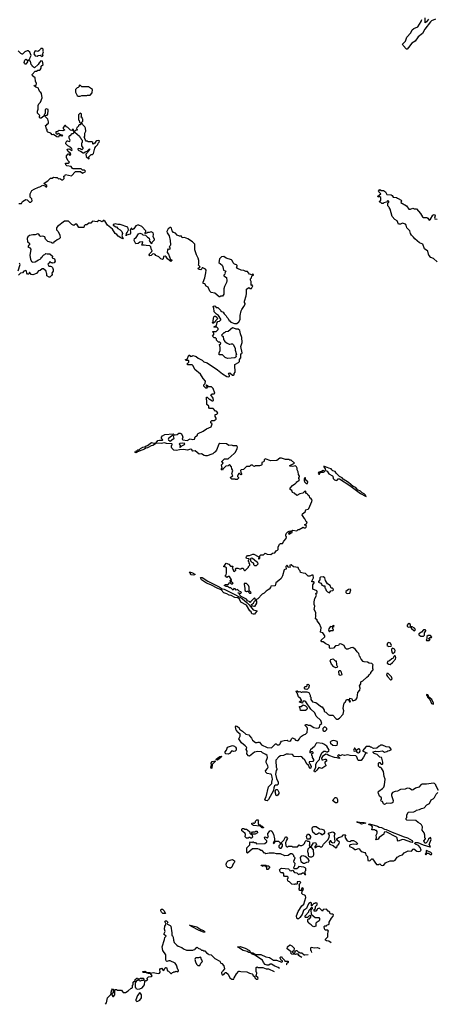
# Model space of a CAD drawing. Extents: x 2029662 to 2246637, y 225654 to 401419.
# Tile 288 of 349: x 2198308 to 2204920, y 225654 to 241264. Entities that reach past the tile are written whole.
import ezdxf

# ---------------------------------------------------------------- set-up
doc = ezdxf.new("R2010")
doc.units = 0

msp = doc.modelspace()

# ---------------------------------------------------------------- linework, layer by layer
at = {"layer": '0CON20XD'}
for points in [[(2204905, 241275), (2204845, 241248), (2204825, 241232), (2204737, 241115), (2204703, 241045), (2204630, 240990), (2204585, 240926), (2204529, 240891), (2204481, 240825), (2204455, 240799), (2204445, 240799), (2204393, 240855), (2204385, 240875), (2204430, 240925), (2204451, 240985), (2204514, 241055), (2204536, 241104), (2204565, 241127), (2204625, 241151), (2204682, 241235), (2204690, 241265)], [(2204798, 241272), (2204765, 241228), (2204742, 241212), (2204745, 241295)], [(2198295, 238350), (2198325, 238348), (2198335, 238352), (2198355, 238380), (2198405, 238413), (2198428, 238408), (2198465, 238373), (2198485, 238370), (2198506, 238394), (2198502, 238425), (2198473, 238453), (2198473, 238505), (2198502, 238555), (2198535, 238577), (2198605, 238610), (2198630, 238615), (2198675, 238640), (2198705, 238630), (2198725, 238612), (2198740, 238615), (2198738, 238635), (2198711, 238651), (2198698, 238665), (2198698, 238675), (2198753, 238707), (2198795, 238750), (2198825, 238750), (2198843, 238767), (2198875, 238760), (2198902, 238762), (2198925, 238742), (2198946, 238746), (2198978, 238728), (2198995, 238727), (2199013, 238745), (2199010, 238785), (2199025, 238790), (2199035, 238810), (2199132, 238788), (2199195, 238858), (2199275, 238860), (2199305, 238832), (2199348, 238852), (2199350, 238865), (2199335, 238880), (2199305, 238880), (2199285, 238900), (2199159, 238899), (2199146, 238906), (2199125, 238937), (2199055, 238948), (2199038, 238965), (2199035, 238990), (2199075, 238992), (2199100, 239005), (2199077, 239027), (2199052, 239075), (2199053, 239107), (2199075, 239140), (2199085, 239140), (2199103, 239113), (2199117, 239125), (2199112, 239145), (2199071, 239181), (2199062, 239205), (2199068, 239212), (2199086, 239216), (2199135, 239190), (2199140, 239205), (2199137, 239217), (2199118, 239238), (2199072, 239265), (2199038, 239295), (2199038, 239312), (2199057, 239343), (2199066, 239346), (2199095, 239333), (2199105, 239340), (2199108, 239355), (2199092, 239388), (2199092, 239418), (2199102, 239428), (2199115, 239430), (2199142, 239458), (2199158, 239462), (2199168, 239472), (2199170, 239485), (2199160, 239495), (2199160, 239525), (2199152, 239528), (2199135, 239510), (2199112, 239512), (2199070, 239555), (2199050, 239565), (2199037, 239587), (2199025, 239588), (2198998, 239555), (2198998, 239538), (2199018, 239518), (2199018, 239512), (2199002, 239508), (2198995, 239500), (2198935, 239506), (2198902, 239488), (2198880, 239485), (2198883, 239465), (2198895, 239453), (2198905, 239450), (2198925, 239467), (2198954, 239444), (2198978, 239438), (2198986, 239424), (2198975, 239416), (2198935, 239428), (2198925, 239404), (2198895, 239409), (2198845, 239442), (2198825, 239440), (2198800, 239465), (2198755, 239482), (2198740, 239495), (2198748, 239515), (2198734, 239534), (2198720, 239585), (2198735, 239590), (2198744, 239606), (2198766, 239624), (2198766, 239644), (2198757, 239685), (2198712, 239732), (2198710, 239745), (2198745, 239752), (2198756, 239764), (2198762, 239825), (2198758, 239838), (2198735, 239852), (2198711, 239839), (2198710, 239775), (2198700, 239765), (2198690, 239735), (2198647, 239703), (2198635, 239702), (2198622, 239712), (2198621, 239729), (2198630, 239745), (2198591, 239781), (2198589, 239815), (2198600, 239845), (2198600, 239905), (2198611, 239929), (2198639, 239955), (2198666, 240026), (2198654, 240094), (2198645, 240110), (2198625, 240120), (2198612, 240158), (2198608, 240178), (2198565, 240192), (2198540, 240215), (2198543, 240227), (2198555, 240220), (2198570, 240225), (2198572, 240252), (2198558, 240288), (2198552, 240342), (2198510, 240375), (2198508, 240395), (2198553, 240447), (2198575, 240450), (2198595, 240462), (2198625, 240462), (2198635, 240470), (2198648, 240495), (2198650, 240525), (2198680, 240555), (2198670, 240605), (2198645, 240610), (2198617, 240583), (2198602, 240555), (2198545, 240500), (2198512, 240522), (2198508, 240538), (2198492, 240552), (2198478, 240608), (2198450, 240615), (2198452, 240628), (2198468, 240642), (2198473, 240667), (2198490, 240695), (2198469, 240749), (2198440, 240770), (2198425, 240771), (2198390, 240755), (2198355, 240720), (2198345, 240720), (2198325, 240727), (2198281, 240771)], [(2198665, 240680), (2198680, 240695), (2198672, 240715), (2198688, 240755), (2198680, 240765), (2198680, 240795), (2198670, 240805), (2198645, 240810), (2198640, 240795), (2198612, 240768), (2198595, 240762), (2198555, 240768), (2198543, 240757), (2198532, 240725), (2198553, 240693), (2198585, 240688), (2198603, 240697), (2198635, 240700), (2198665, 240680)], [(2198405, 240560), (2198395, 240560), (2198382, 240572), (2198378, 240585), (2198389, 240621), (2198405, 240640), (2198430, 240625), (2198430, 240595), (2198405, 240560)], [(2199265, 240050), (2199295, 240062), (2199375, 240060), (2199385, 240070), (2199425, 240070), (2199460, 240105), (2199465, 240160), (2199402, 240202), (2199295, 240200), (2199275, 240220), (2199252, 240228), (2199250, 240205), (2199235, 240190), (2199220, 240185), (2199193, 240157), (2199192, 240115), (2199220, 240065), (2199235, 240050), (2199265, 240050)], [(2199285, 239630), (2199308, 239655), (2199310, 239685), (2199302, 239692), (2199298, 239708), (2199280, 239725), (2199290, 239735), (2199290, 239765), (2199265, 239780), (2199240, 239755), (2199240, 239675), (2199250, 239665), (2199255, 239640), (2199265, 239630), (2199285, 239630)], [(2199405, 239060), (2199410, 239065), (2199405, 239090), (2199440, 239125), (2199462, 239128), (2199477, 239143), (2199498, 239225), (2199518, 239255), (2199550, 239285), (2199552, 239305), (2199568, 239325), (2199572, 239342), (2199555, 239350), (2199534, 239346), (2199518, 239335), (2199500, 239305), (2199475, 239290), (2199468, 239298), (2199467, 239317), (2199455, 239330), (2199395, 239330), (2199385, 239340), (2199365, 239340), (2199352, 239352), (2199330, 239405), (2199340, 239415), (2199342, 239465), (2199358, 239495), (2199352, 239545), (2199342, 239565), (2199308, 239595), (2199298, 239618), (2199285, 239620), (2199265, 239600), (2199252, 239598), (2199242, 239588), (2199240, 239575), (2199225, 239560), (2199213, 239557), (2199210, 239535), (2199220, 239525), (2199218, 239512), (2199195, 239510), (2199180, 239495), (2199182, 239482), (2199255, 239420), (2199262, 239402), (2199278, 239388), (2199282, 239372), (2199300, 239355), (2199300, 239315), (2199290, 239305), (2199290, 239265), (2199310, 239235), (2199310, 239215), (2199292, 239202), (2199268, 239218), (2199235, 239220), (2199233, 239205), (2199245, 239192), (2199275, 239182), (2199315, 239152), (2199325, 239152), (2199345, 239170), (2199378, 239182), (2199418, 239218), (2199418, 239205), (2199392, 239178), (2199385, 239160), (2199357, 239133), (2199364, 239095), (2199405, 239060)], [(2204935, 237425), (2204875, 237479), (2204834, 237494), (2204802, 237532), (2204794, 237545), (2204784, 237594), (2204734, 237634), (2204705, 237703), (2204655, 237726), (2204579, 237789), (2204558, 237818), (2204525, 237847), (2204510, 237875), (2204501, 237915), (2204452, 237965), (2204441, 238005), (2204431, 238021), (2204385, 238039), (2204349, 238021), (2204322, 238025), (2204297, 238075), (2204261, 238095), (2204220, 238145), (2204190, 238260), (2204170, 238285), (2204168, 238298), (2204150, 238315), (2204150, 238355), (2204168, 238372), (2204166, 238386), (2204145, 238390), (2204127, 238373), (2204088, 238362), (2204075, 238350), (2204055, 238350), (2204038, 238368), (2204022, 238372), (2204012, 238382), (2204037, 238403), (2204040, 238445), (2204015, 238460), (2204002, 238458), (2203995, 238450), (2203990, 238465), (2204040, 238505), (2204008, 238535), (2204003, 238547), (2204025, 238570), (2204045, 238558), (2204083, 238557), (2204115, 238537), (2204135, 238492), (2204202, 238485), (2204219, 238475), (2204235, 238452), (2204287, 238447), (2204303, 238433), (2204315, 238432), (2204362, 238405), (2204366, 238395), (2204356, 238365), (2204445, 238312), (2204485, 238260), (2204510, 238260), (2204545, 238278), (2204567, 238267), (2204605, 238263), (2204669, 238189), (2204699, 238139), (2204715, 238130), (2204769, 238129), (2204785, 238119), (2204805, 238087), (2204828, 238102), (2204865, 238166), (2204885, 238176), (2204895, 238172), (2204902, 238155), (2204890, 238115), (2204898, 238108), (2204935, 238104)], [(2201727, 236057), (2201728, 236025), (2201750, 235955), (2201740, 235945), (2201742, 235925), (2201738, 235915), (2201720, 235905), (2201604, 235894), (2201569, 235909), (2201525, 235950), (2201473, 235953), (2201472, 235985), (2201488, 236018), (2201492, 236065), (2201480, 236115), (2201495, 236120), (2201500, 236135), (2201485, 236150), (2201462, 236152), (2201432, 236182), (2201430, 236205), (2201415, 236220), (2201392, 236222), (2201370, 236245), (2201390, 236275), (2201388, 236298), (2201370, 236315), (2201375, 236320), (2201425, 236320), (2201458, 236352), (2201458, 236368), (2201438, 236388), (2201395, 236390), (2201390, 236395), (2201432, 236418), (2201440, 236465), (2201455, 236480), (2201478, 236482), (2201500, 236505), (2201500, 236515), (2201463, 236573), (2201430, 236595), (2201392, 236635), (2201390, 236695), (2201380, 236705), (2201380, 236715), (2201395, 236730), (2201410, 236725), (2201425, 236700), (2201455, 236700), (2201495, 236660), (2201502, 236642), (2201538, 236625), (2201551, 236601), (2201585, 236570), (2201596, 236546), (2201618, 236525), (2201632, 236492), (2201645, 236488), (2201657, 236467), (2201715, 236448), (2201755, 236448), (2201788, 236475), (2201805, 236510), (2201807, 236573), (2201824, 236646), (2201831, 236669), (2201867, 236715), (2201887, 236755), (2201887, 236767), (2201873, 236783), (2201873, 236803), (2201900, 236885), (2201908, 236925), (2201905, 236990), (2201945, 237020), (2201965, 237000), (2201985, 237000), (2202008, 237045), (2201995, 237060), (2201985, 237050), (2201980, 237055), (2201983, 237115), (2201970, 237135), (2201970, 237155), (2201988, 237172), (2201992, 237198), (2202002, 237208), (2202018, 237212), (2202020, 237225), (2202005, 237230), (2201998, 237222), (2201985, 237220), (2201977, 237227), (2201955, 237230), (2201925, 237270), (2201895, 237270), (2201867, 237287), (2201825, 237292), (2201765, 237322), (2201750, 237345), (2201758, 237352), (2201760, 237365), (2201748, 237378), (2201719, 237389), (2201697, 237407), (2201682, 237445), (2201668, 237458), (2201584, 237484), (2201545, 237508), (2201510, 237505), (2201478, 237472), (2201470, 237415), (2201520, 237370), (2201534, 237345), (2201543, 237295), (2201578, 237275), (2201562, 237245), (2201567, 237233), (2201550, 237215), (2201550, 237205), (2201588, 237178), (2201593, 237123), (2201592, 237098), (2201558, 237035), (2201548, 236995), (2201547, 236913), (2201525, 236880), (2201495, 236880), (2201485, 236870), (2201475, 236870), (2201405, 236930), (2201345, 236940), (2201325, 236960), (2201300, 237025), (2201267, 237037), (2201248, 237078), (2201222, 237082), (2201218, 237105), (2201246, 237174), (2201262, 237252), (2201268, 237295), (2201255, 237310), (2201215, 237330), (2201202, 237328), (2201198, 237312), (2201185, 237300), (2201155, 237302), (2201142, 237315), (2201145, 237330), (2201170, 237345), (2201143, 237373), (2201152, 237395), (2201149, 237449), (2201140, 237485), (2201112, 237535), (2201088, 237615), (2201090, 237705), (2201050, 237745), (2200975, 237790), (2200925, 237810), (2200888, 237808), (2200875, 237830), (2200845, 237830), (2200805, 237850), (2200778, 237878), (2200751, 237891), (2200730, 237915), (2200717, 237957), (2200705, 237970), (2200695, 237970), (2200662, 237948), (2200643, 237905), (2200648, 237885), (2200678, 237835), (2200698, 237765), (2200700, 237695), (2200695, 237680), (2200680, 237665), (2200688, 237652), (2200690, 237625), (2200675, 237620), (2200665, 237630), (2200652, 237618), (2200647, 237575), (2200668, 237548), (2200702, 237462), (2200720, 237455), (2200720, 237445), (2200708, 237432), (2200684, 237444), (2200652, 237475), (2200634, 237504), (2200615, 237514), (2200591, 237509), (2200587, 237473), (2200575, 237462), (2200550, 237475), (2200516, 237506), (2200470, 237525), (2200459, 237539), (2200435, 237552), (2200415, 237548), (2200392, 237525), (2200375, 237518), (2200362, 237535), (2200368, 237552), (2200405, 237590), (2200410, 237605), (2200400, 237615), (2200390, 237665), (2200375, 237680), (2200315, 237682), (2200285, 237692), (2200245, 237690), (2200260, 237735), (2200255, 237740), (2200215, 237738), (2200186, 237714), (2200153, 237713), (2200123, 237763), (2200130, 237795), (2200155, 237810), (2200195, 237870), (2200215, 237880), (2200245, 237870), (2200264, 237854), (2200305, 237850), (2200335, 237817), (2200363, 237803), (2200368, 237775), (2200362, 237765), (2200395, 237718), (2200410, 237720), (2200418, 237745), (2200447, 237775), (2200446, 237786), (2200424, 237824), (2200431, 237865), (2200427, 237887), (2200395, 237900), (2200365, 237888), (2200335, 237890), (2200328, 237882), (2200302, 237872), (2200290, 237885), (2200308, 237892), (2200310, 237915), (2200245, 237988), (2200199, 238009), (2200175, 238009), (2200150, 237995), (2200119, 237951), (2200105, 237940), (2200095, 237940), (2200087, 237957), (2200075, 237952), (2200060, 237925), (2200067, 237895), (2200067, 237875), (2200060, 237865), (2200002, 237848), (2199995, 237840), (2200003, 237875), (2200015, 237888), (2200034, 237935), (2200024, 237974), (2199905, 238017), (2199868, 238018), (2199825, 238030), (2199815, 238020), (2199792, 238018), (2199790, 238005), (2199835, 237980), (2199845, 237980), (2199864, 237954), (2199905, 237932), (2199927, 237907), (2199938, 237875), (2199928, 237835), (2199952, 237795), (2199945, 237788), (2199914, 237804), (2199872, 237832), (2199849, 237859), (2199824, 237874), (2199782, 237945), (2199700, 238005), (2199662, 238065), (2199645, 238078), (2199635, 238078), (2199615, 238062), (2199595, 238068), (2199585, 238077), (2199565, 238078), (2199535, 238058), (2199465, 238070), (2199435, 238040), (2199405, 238040), (2199375, 238010), (2199345, 238010), (2199333, 237997), (2199325, 237970), (2199315, 237968), (2199245, 237972), (2199215, 238022), (2199195, 238022), (2199165, 238002), (2199135, 238018), (2199085, 238068), (2199018, 238072), (2198907, 237983), (2198892, 237965), (2198893, 237933), (2198920, 237905), (2198947, 237847), (2198950, 237805), (2198935, 237790), (2198900, 237775), (2198878, 237752), (2198865, 237750), (2198850, 237735), (2198845, 237720), (2198825, 237720), (2198815, 237730), (2198755, 237750), (2198720, 237785), (2198705, 237820), (2198675, 237830), (2198638, 237828), (2198627, 237837), (2198612, 237865), (2198595, 237869), (2198556, 237854), (2198515, 237856), (2198465, 237842), (2198436, 237824), (2198429, 237795), (2198430, 237745), (2198457, 237725), (2198467, 237705), (2198452, 237692), (2198437, 237665), (2198470, 237645), (2198482, 237625), (2198471, 237525), (2198480, 237465), (2198495, 237432), (2198515, 237422), (2198555, 237427), (2198605, 237458), (2198635, 237468), (2198650, 237485), (2198650, 237495), (2198670, 237505), (2198670, 237515), (2198682, 237528), (2198692, 237538), (2198705, 237540), (2198725, 237560), (2198745, 237550), (2198785, 237550), (2198828, 237515), (2198825, 237490), (2198858, 237475), (2198870, 237435), (2198855, 237410), (2198835, 237402), (2198825, 237410), (2198805, 237410), (2198785, 237430), (2198778, 237402), (2198765, 237400), (2198754, 237386), (2198770, 237355), (2198795, 237358), (2198815, 237350), (2198827, 237337), (2198840, 237305), (2198840, 237275), (2198820, 237245), (2198822, 237225), (2198813, 237207), (2198785, 237180), (2198775, 237180), (2198740, 237205), (2198740, 237235), (2198732, 237248), (2198730, 237275), (2198685, 237312), (2198665, 237312), (2198635, 237290), (2198605, 237280), (2198575, 237240), (2198515, 237220), (2198492, 237222), (2198465, 237260), (2198455, 237230), (2198432, 237232), (2198423, 237243), (2198417, 237277), (2198405, 237288), (2198375, 237278), (2198355, 237250), (2198322, 237248), (2198288, 237212)], [(2198286, 237284), (2198313, 237385), (2198306, 237405)], [(2201375, 236450), (2201370, 236465), (2201380, 236475), (2201378, 236495), (2201388, 236552), (2201398, 236562), (2201415, 236562), (2201435, 236550), (2201447, 236523), (2201415, 236490), (2201408, 236472), (2201375, 236450)], [(2202418, 232372), (2202375, 232334), (2202360, 232290), (2202296, 232285), (2202288, 232262), (2202266, 232234), (2202220, 232205), (2202190, 232170), (2202155, 232156), (2202089, 232081), (2202055, 232068), (2202035, 232098), (2201970, 232035), (2201965, 232020), (2201960, 232035), (2201925, 232050), (2201908, 232078), (2201822, 232122), (2201803, 232143), (2201790, 232170), (2201770, 232175), (2201785, 232180), (2201790, 232170), (2201817, 232173), (2201830, 232185), (2201820, 232195), (2201793, 232203), (2201765, 232228), (2201745, 232220), (2201725, 232240), (2201705, 232248), (2201695, 232220), (2201657, 232257), (2201635, 232258), (2201608, 232278), (2201585, 232280), (2201553, 232295), (2201575, 232310), (2201615, 232310), (2201645, 232340), (2201665, 232320), (2201685, 232320), (2201698, 232338), (2201682, 232342), (2201675, 232350), (2201652, 232352), (2201650, 232375), (2201655, 232380), (2201668, 232372), (2201670, 232385), (2201638, 232435), (2201623, 232437), (2201595, 232422), (2201572, 232435), (2201570, 232445), (2201587, 232463), (2201592, 232495), (2201588, 232515), (2201590, 232575), (2201575, 232587), (2201540, 232595), (2201555, 232600), (2201585, 232648), (2201625, 232632), (2201655, 232600), (2201685, 232600), (2201690, 232595), (2201680, 232565), (2201688, 232558), (2201702, 232525), (2201715, 232518), (2201740, 232535), (2201738, 232548), (2201730, 232555), (2201745, 232570), (2201772, 232568), (2201795, 232558), (2201825, 232560), (2201835, 232570), (2201855, 232570), (2201865, 232540), (2201875, 232530), (2201885, 232532), (2201940, 232585), (2201940, 232595), (2201960, 232615), (2201960, 232635), (2201952, 232642), (2201950, 232665), (2201940, 232675), (2201940, 232695), (2201950, 232705), (2201948, 232718), (2201905, 232722), (2201900, 232735), (2201905, 232750), (2201923, 232767), (2201955, 232770), (2202008, 232792), (2202025, 232790), (2202093, 232753), (2202102, 232742), (2202100, 232715), (2202105, 232712), (2202118, 232725), (2202120, 232765), (2202135, 232780), (2202175, 232782), (2202205, 232808), (2202235, 232792), (2202293, 232787), (2202320, 232805), (2202356, 232814), (2202380, 232845), (2202398, 232852), (2202409, 232865), (2202411, 232899), (2202431, 232949), (2202445, 232960), (2202480, 232960), (2202498, 232995), (2202535, 233040), (2202540, 233065), (2202530, 233075), (2202532, 233095), (2202542, 233125), (2202563, 233147), (2202595, 233163), (2202612, 233155), (2202598, 233132), (2202572, 233118), (2202572, 233112), (2202585, 233110), (2202630, 233135), (2202630, 233165), (2202635, 233170), (2202705, 233162), (2202725, 233180), (2202745, 233182), (2202805, 233218), (2202825, 233208), (2202842, 233208), (2202852, 233218), (2202858, 233238), (2202830, 233255), (2202858, 233272), (2202870, 233305), (2202855, 233310), (2202835, 233350), (2202810, 233375), (2202810, 233385), (2202792, 233408), (2202795, 233430), (2202842, 233465), (2202842, 233485), (2202850, 233495), (2202887, 233503), (2202897, 233513), (2202946, 233624), (2202948, 233645), (2202936, 233666), (2202910, 233685), (2202905, 233710), (2202895, 233720), (2202885, 233720), (2202880, 233735), (2202865, 233750), (2202852, 233752), (2202842, 233762), (2202850, 233775), (2202847, 233787), (2202830, 233785), (2202802, 233758), (2202755, 233749), (2202705, 233722), (2202665, 233760), (2202635, 233770), (2202625, 233800), (2202600, 233815), (2202598, 233835), (2202640, 233880), (2202672, 233908), (2202685, 233910), (2202700, 233925), (2202702, 233938), (2202715, 233940), (2202745, 233962), (2202748, 233978), (2202740, 233985), (2202740, 234005), (2202750, 234015), (2202750, 234025), (2202733, 234053), (2202728, 234095), (2202712, 234125), (2202712, 234155), (2202702, 234175), (2202685, 234190), (2202642, 234178), (2202594, 234185), (2202597, 234195), (2202670, 234235), (2202615, 234280), (2202593, 234283), (2202585, 234290), (2202525, 234290), (2202465, 234310), (2202435, 234310), (2202387, 234273), (2202295, 234270), (2202205, 234300), (2202190, 234285), (2202190, 234265), (2202177, 234253), (2202150, 234245), (2202150, 234205), (2202145, 234200), (2202115, 234190), (2202045, 234190), (2202035, 234180), (2202020, 234185), (2202005, 234200), (2201975, 234200), (2201957, 234183), (2201942, 234178), (2201905, 234180), (2201860, 234135), (2201822, 234128), (2201810, 234115), (2201815, 234090), (2201830, 234065), (2201828, 234052), (2201815, 234050), (2201798, 234068), (2201785, 234070), (2201762, 234035), (2201763, 234023), (2201778, 234008), (2201780, 233995), (2201760, 233975), (2201735, 233972), (2201725, 233980), (2201675, 233980), (2201650, 234005), (2201690, 234035), (2201672, 234065), (2201688, 234115), (2201673, 234143), (2201670, 234175), (2201635, 234210), (2201615, 234190), (2201580, 234185), (2201532, 234138), (2201525, 234120), (2201510, 234125), (2201513, 234147), (2201520, 234155), (2201510, 234205), (2201538, 234235), (2201528, 234248), (2201512, 234252), (2201515, 234260), (2201558, 234302), (2201617, 234303), (2201713, 234387), (2201731, 234409), (2201757, 234465), (2201762, 234485), (2201755, 234510), (2201695, 234510), (2201677, 234517), (2201625, 234513), (2201592, 234542), (2201483, 234547), (2201468, 234535), (2201432, 234438), (2201410, 234415), (2201405, 234400), (2201395, 234400), (2201375, 234380), (2201355, 234378), (2201285, 234348), (2201255, 234348), (2201233, 234353), (2201195, 234382), (2201155, 234378), (2201095, 234428), (2201055, 234422), (2201042, 234445), (2201025, 234453), (2200965, 234440), (2200915, 234448), (2200846, 234444), (2200795, 234432), (2200755, 234438), (2200725, 234470), (2200718, 234488), (2200718, 234512), (2200730, 234525), (2200730, 234535), (2200722, 234542), (2200637, 234547), (2200604, 234556), (2200555, 234545), (2200478, 234552), (2200419, 234511), (2200393, 234507), (2200335, 234479), (2200308, 234472), (2200286, 234454), (2200178, 234412), (2200157, 234395), (2200142, 234402), (2200139, 234415), (2200145, 234421), (2200165, 234427), (2200185, 234443), (2200205, 234447), (2200224, 234466), (2200261, 234489), (2200295, 234494), (2200313, 234507), (2200337, 234513), (2200401, 234559), (2200435, 234552), (2200475, 234558), (2200498, 234592), (2200525, 234600), (2200572, 234598), (2200578, 234605), (2200560, 234625), (2200558, 234645), (2200575, 234668), (2200612, 234688), (2200745, 234698), (2200762, 234682), (2200775, 234680), (2200805, 234688), (2200835, 234710), (2200855, 234710), (2200876, 234696), (2200892, 234662), (2200896, 234645), (2200887, 234615), (2200895, 234603), (2200965, 234591), (2201015, 234620), (2201050, 234610), (2201083, 234615), (2201091, 234649), (2201128, 234675), (2201130, 234695), (2201140, 234705), (2201218, 234742), (2201273, 234777), (2201349, 234811), (2201360, 234855), (2201340, 234875), (2201340, 234895), (2201355, 234910), (2201395, 234910), (2201425, 234930), (2201427, 234947), (2201410, 234975), (2201410, 235005), (2201438, 235012), (2201450, 235025), (2201435, 235050), (2201425, 235060), (2201415, 235060), (2201378, 235098), (2201322, 235102), (2201310, 235115), (2201310, 235135), (2201280, 235165), (2201280, 235225), (2201272, 235235), (2201275, 235278), (2201285, 235280), (2201315, 235250), (2201325, 235250), (2201345, 235230), (2201365, 235220), (2201375, 235220), (2201382, 235228), (2201378, 235265), (2201342, 235315), (2201365, 235333), (2201395, 235330), (2201406, 235344), (2201378, 235418), (2201352, 235442), (2201312, 235442), (2201292, 235452), (2201275, 235470), (2201260, 235465), (2201290, 235435), (2201277, 235423), (2201260, 235425), (2201232, 235455), (2201230, 235465), (2201230, 235475), (2201252, 235498), (2201257, 235535), (2201220, 235575), (2201176, 235646), (2201085, 235718), (2201060, 235775), (2201045, 235790), (2200975, 235790), (2200960, 235805), (2200990, 235835), (2200990, 235855), (2200985, 235860), (2200945, 235860), (2200940, 235875), (2200968, 235882), (2200992, 235948), (2201008, 235948), (2201015, 235920), (2201025, 235930), (2201045, 235930), (2201055, 235938), (2201095, 235928), (2201107, 235925), (2201138, 235898), (2201206, 235866), (2201232, 235842), (2201285, 235824), (2201445, 235714), (2201525, 235650), (2201595, 235608), (2201625, 235600), (2201635, 235612), (2201636, 235625), (2201620, 235655), (2201625, 235662), (2201645, 235663), (2201685, 235630), (2201702, 235628), (2201710, 235635), (2201713, 235657), (2201730, 235675), (2201730, 235725), (2201720, 235735), (2201720, 235795), (2201783, 235827), (2201798, 235845), (2201798, 235875), (2201818, 235905), (2201820, 235965), (2201835, 235970), (2201840, 235985), (2201820, 236085), (2201839, 236145), (2201832, 236225), (2201810, 236285), (2201802, 236335), (2201775, 236360), (2201745, 236358), (2201706, 236376), (2201685, 236380), (2201615, 236322), (2201573, 236317), (2201558, 236302), (2201545, 236300), (2201510, 236265), (2201535, 236240), (2201540, 236195), (2201560, 236175), (2201560, 236165), (2201600, 236135), (2201631, 236121), (2201645, 236118), (2201664, 236126), (2201686, 236126), (2201698, 236115), (2201727, 236057)], [(2200695, 234583), (2200745, 234620), (2200758, 234622), (2200748, 234668), (2200735, 234672), (2200715, 234663), (2200668, 234622), (2200664, 234615), (2200669, 234605), (2200695, 234583)], [(2200855, 234482), (2200882, 234508), (2200925, 234530), (2200928, 234545), (2200895, 234551), (2200848, 234545), (2200840, 234535), (2200852, 234515), (2200850, 234485), (2200855, 234482)], [(2203804, 233704), (2203796, 233725), (2203776, 233746), (2203741, 233761), (2203719, 233789), (2203671, 233811), (2203640, 233845), (2203601, 233861), (2203524, 233925), (2203442, 233982), (2203425, 234000), (2203383, 234023), (2203329, 234075), (2203312, 234102), (2203275, 234112), (2203260, 234125), (2203250, 234145), (2203215, 234152), (2203135, 234187), (2203133, 234175), (2203156, 234146), (2203160, 234115), (2203190, 234105), (2203215, 234062), (2203270, 234035), (2203280, 234025), (2203282, 233992), (2203305, 233970), (2203335, 233960), (2203346, 233964), (2203364, 233986), (2203385, 233984), (2203547, 233877), (2203715, 233750), (2203804, 233704)], [(2203065, 234060), (2203082, 234088), (2203125, 234092), (2203148, 234108), (2203125, 234118), (2203095, 234100), (2203055, 234092), (2203044, 234074), (2203055, 234060), (2203065, 234060)], [(2202875, 233910), (2202880, 233935), (2202850, 233965), (2202845, 234000), (2202835, 234000), (2202822, 233985), (2202820, 233955), (2202830, 233945), (2202830, 233935), (2202855, 233910), (2202875, 233910)], [(2204265, 229028), (2204227, 229013), (2204210, 228985), (2204210, 228965), (2204237, 228885), (2204228, 228855), (2204215, 228842), (2204195, 228838), (2204135, 228842), (2204095, 228820), (2204082, 228832), (2204065, 228870), (2204042, 228872), (2204040, 228895), (2204050, 228905), (2204050, 228925), (2204020, 228955), (2204000, 228995), (2203998, 229022), (2204008, 229035), (2204065, 229073), (2204086, 229094), (2204100, 229135), (2204108, 229225), (2204090, 229265), (2204080, 229345), (2204048, 229398), (2204038, 229408), (2204025, 229410), (2204002, 229432), (2204000, 229475), (2204012, 229488), (2204025, 229490), (2204032, 229472), (2204045, 229460), (2204065, 229460), (2204072, 229468), (2204072, 229495), (2204057, 229557), (2204048, 229568), (2204025, 229570), (2203980, 229615), (2203935, 229630), (2203918, 229645), (2203920, 229655), (2203955, 229667), (2203995, 229661), (2204065, 229672), (2204095, 229652), (2204135, 229660), (2204148, 229672), (2204175, 229678), (2204208, 229695), (2204178, 229728), (2204125, 229738), (2204065, 229760), (2204035, 229760), (2204025, 229750), (2204012, 229748), (2203977, 229713), (2203925, 229708), (2203885, 229730), (2203875, 229730), (2203865, 229740), (2203805, 229740), (2203750, 229675), (2203820, 229635), (2203795, 229630), (2203765, 229570), (2203725, 229520), (2203702, 229518), (2203685, 229520), (2203675, 229530), (2203660, 229575), (2203642, 229592), (2203555, 229598), (2203515, 229608), (2203465, 229600), (2203425, 229608), (2203395, 229592), (2203365, 229608), (2203350, 229595), (2203385, 229560), (2203386, 229554), (2203375, 229551), (2203345, 229562), (2203302, 229565), (2203215, 229599), (2203187, 229617), (2203165, 229619), (2203113, 229585), (2203099, 229555), (2203105, 229532), (2203119, 229531), (2203155, 229542), (2203168, 229538), (2203177, 229527), (2203175, 229510), (2203152, 229495), (2203152, 229475), (2203167, 229447), (2203167, 229433), (2203105, 229393), (2203055, 229408), (2203026, 229364), (2202995, 229337), (2202985, 229337), (2202979, 229355), (2203007, 229415), (2203008, 229462), (2203031, 229499), (2203066, 229534), (2203071, 229565), (2203101, 229639), (2203135, 229668), (2203155, 229669), (2203175, 229657), (2203195, 229658), (2203215, 229670), (2203220, 229685), (2203184, 229744), (2203137, 229777), (2203115, 229787), (2203022, 229798), (2203008, 229785), (2202985, 229743), (2202925, 229690), (2202910, 229665), (2202915, 229640), (2202938, 229662), (2202952, 229662), (2202962, 229652), (2202958, 229632), (2202940, 229625), (2202940, 229605), (2202950, 229595), (2202952, 229565), (2202972, 229535), (2202972, 229518), (2202958, 229502), (2202903, 229497), (2202903, 229483), (2202915, 229470), (2202932, 229425), (2202925, 229390), (2202913, 229393), (2202890, 229445), (2202863, 229463), (2202835, 229530), (2202825, 229540), (2202815, 229540), (2202785, 229578), (2202765, 229582), (2202735, 229578), (2202665, 229582), (2202637, 229617), (2202575, 229618), (2202565, 229622), (2202535, 229620), (2202495, 229598), (2202445, 229591), (2202420, 229580), (2202373, 229525), (2202371, 229515), (2202380, 229415), (2202390, 229395), (2202390, 229375), (2202378, 229362), (2202370, 229305), (2202382, 229235), (2202408, 229175), (2202408, 229145), (2202395, 229128), (2202365, 229128), (2202353, 229117), (2202340, 229085), (2202337, 229043), (2202255, 228900), (2202235, 228882), (2202213, 228883), (2202202, 228892), (2202200, 228905), (2202217, 228943), (2202258, 229102), (2202307, 229153), (2202308, 229175), (2202322, 229225), (2202313, 229255), (2202302, 229295), (2202295, 229302), (2202234, 229314), (2202214, 229334), (2202208, 229355), (2202243, 229395), (2202250, 229415), (2202246, 229435), (2202220, 229485), (2202221, 229509), (2202240, 229565), (2202236, 229596), (2202213, 229615), (2202159, 229639), (2202145, 229657), (2202085, 229661), (2202035, 229651), (2201955, 229590), (2201941, 229591), (2201913, 229625), (2201918, 229665), (2201902, 229695), (2201910, 229725), (2201885, 229752), (2201827, 229797), (2201788, 229865), (2201808, 229905), (2201807, 229937), (2201760, 229975), (2201760, 229985), (2201745, 230000), (2201732, 230055), (2201745, 230068), (2201765, 230059), (2201789, 230039), (2201798, 230015), (2201846, 229986), (2201895, 229938), (2201946, 229926), (2201958, 229905), (2201988, 229875), (2202004, 229844), (2202050, 229805), (2202075, 229802), (2202095, 229812), (2202112, 229812), (2202145, 229768), (2202235, 229727), (2202305, 229722), (2202370, 229785), (2202380, 229785), (2202395, 229770), (2202425, 229770), (2202440, 229785), (2202445, 229800), (2202462, 229828), (2202505, 229838), (2202555, 229840), (2202563, 229833), (2202595, 229828), (2202610, 229835), (2202620, 229865), (2202635, 229878), (2202668, 229865), (2202685, 229840), (2202705, 229834), (2202725, 229838), (2202748, 229862), (2202767, 229893), (2202814, 229926), (2202842, 229935), (2202868, 229965), (2202876, 230026), (2202868, 230045), (2202838, 230075), (2202845, 230092), (2202865, 230092), (2202885, 230080), (2202917, 230077), (2202975, 230040), (2203025, 230031), (2203050, 230035), (2203065, 230048), (2203079, 230091), (2203102, 230108), (2203086, 230156), (2203014, 230224), (2202991, 230275), (2202928, 230335), (2202849, 230449), (2202835, 230459), (2202801, 230459), (2202795, 230430), (2202750, 230445), (2202755, 230460), (2202778, 230462), (2202778, 230475), (2202765, 230502), (2202731, 230531), (2202714, 230594), (2202698, 230615), (2202700, 230625), (2202710, 230625), (2202730, 230610), (2202755, 230611), (2202775, 230600), (2202785, 230600), (2202795, 230610), (2202865, 230610), (2202898, 230598), (2202900, 230585), (2202920, 230555), (2202920, 230535), (2202930, 230525), (2202930, 230485), (2202955, 230452), (2203007, 230437), (2203095, 230370), (2203108, 230368), (2203140, 230315), (2203142, 230302), (2203152, 230292), (2203168, 230288), (2203205, 230248), (2203225, 230238), (2203275, 230240), (2203324, 230184), (2203343, 230173), (2203355, 230172), (2203385, 230188), (2203440, 230255), (2203452, 230305), (2203442, 230345), (2203450, 230415), (2203458, 230422), (2203462, 230438), (2203478, 230452), (2203492, 230488), (2203528, 230488), (2203542, 230452), (2203555, 230450), (2203560, 230455), (2203540, 230485), (2203545, 230510), (2203575, 230502), (2203597, 230467), (2203625, 230474), (2203647, 230493), (2203662, 230515), (2203672, 230595), (2203708, 230635), (2203710, 230665), (2203700, 230705), (2203722, 230735), (2203720, 230765), (2203755, 230780), (2203815, 230842), (2203845, 230862), (2203858, 230885), (2203880, 230905), (2203880, 230915), (2203920, 230955), (2203920, 230965), (2203910, 230975), (2203910, 231025), (2203918, 231035), (2203908, 231048), (2203897, 231057), (2203853, 231063), (2203827, 231077), (2203775, 231083), (2203760, 231090), (2203728, 231125), (2203710, 231155), (2203710, 231165), (2203700, 231175), (2203692, 231215), (2203664, 231244), (2203639, 231279), (2203595, 231310), (2203564, 231306), (2203517, 231283), (2203495, 231282), (2203478, 231295), (2203460, 231340), (2203405, 231370), (2203380, 231365), (2203365, 231342), (2203322, 231338), (2203288, 231302), (2203233, 231293), (2203222, 231305), (2203227, 231337), (2203215, 231350), (2203165, 231368), (2203147, 231387), (2203125, 231400), (2203102, 231402), (2203090, 231415), (2203090, 231425), (2203148, 231482), (2203148, 231495), (2203120, 231545), (2203080, 231555), (2203092, 231625), (2203066, 231686), (2203030, 231735), (2203028, 231748), (2203000, 231765), (2203008, 231805), (2203008, 231825), (2203000, 231835), (2203010, 231845), (2203010, 231865), (2202982, 231915), (2202991, 231965), (2202982, 231995), (2202980, 232035), (2202994, 232086), (2203018, 232135), (2203010, 232165), (2203030, 232185), (2203030, 232195), (2203025, 232208), (2202960, 232235), (2202960, 232305), (2202980, 232335), (2202980, 232345), (2202975, 232350), (2202945, 232350), (2202942, 232365), (2202970, 232415), (2202968, 232458), (2202945, 232460), (2202915, 232440), (2202885, 232440), (2202844, 232484), (2202805, 232488), (2202765, 232500), (2202758, 232525), (2202737, 232547), (2202725, 232580), (2202655, 232592), (2202615, 232624), (2202597, 232615), (2202593, 232603), (2202600, 232585), (2202585, 232580), (2202572, 232582), (2202555, 232610), (2202545, 232612), (2202534, 232594), (2202538, 232552), (2202515, 232550), (2202505, 232542), (2202481, 232445), (2202457, 232403), (2202418, 232372)], [(2202065, 232610), (2202090, 232635), (2202080, 232665), (2202065, 232670), (2202005, 232722), (2201982, 232728), (2201970, 232715), (2201970, 232685), (2201995, 232660), (2202008, 232658), (2202018, 232648), (2202020, 232625), (2202035, 232610), (2202065, 232610)], [(2201065, 232458), (2201022, 232462), (2201013, 232493), (2201002, 232508), (2201052, 232495), (2201086, 232475), (2201085, 232462), (2201065, 232458)], [(2202015, 231838), (2201994, 231844), (2201982, 231875), (2201961, 231891), (2201905, 231982), (2201820, 232030), (2201795, 232075), (2201768, 232098), (2201723, 232103), (2201665, 232136), (2201630, 232140), (2201595, 232163), (2201550, 232180), (2201506, 232226), (2201455, 232246), (2201343, 232305), (2201271, 232331), (2201195, 232382), (2201178, 232415), (2201185, 232420), (2201205, 232418), (2201294, 232364), (2201472, 232275), (2201521, 232241), (2201555, 232234), (2201732, 232148), (2201836, 232086), (2201919, 232019), (2201949, 231989), (2202015, 231907), (2202055, 231900), (2202076, 231886), (2202065, 231880), (2202035, 231840), (2202015, 231838)], [(2201975, 232170), (2201980, 232175), (2201978, 232188), (2201950, 232215), (2201952, 232265), (2201937, 232295), (2201905, 232327), (2201872, 232328), (2201868, 232315), (2201883, 232245), (2201883, 232213), (2201905, 232198), (2201928, 232202), (2201935, 232210), (2201942, 232182), (2201955, 232170), (2201975, 232170)], [(2203225, 232180), (2203245, 232210), (2203280, 232215), (2203290, 232225), (2203285, 232240), (2203272, 232252), (2203252, 232252), (2203235, 232293), (2203191, 232321), (2203163, 232373), (2203153, 232415), (2203125, 232429), (2203082, 232428), (2203070, 232415), (2203072, 232385), (2203050, 232355), (2203050, 232345), (2203085, 232330), (2203100, 232315), (2203105, 232300), (2203115, 232300), (2203125, 232290), (2203148, 232288), (2203150, 232255), (2203160, 232245), (2203170, 232215), (2203193, 232193), (2203225, 232180)], [(2203515, 232168), (2203545, 232172), (2203562, 232225), (2203550, 232235), (2203525, 232232), (2203483, 232197), (2203483, 232183), (2203494, 232174), (2203515, 232168)], [(2202025, 231960), (2202005, 231968), (2201991, 231981), (2201988, 231995), (2202018, 232012), (2202032, 232048), (2202055, 232060), (2202064, 232044), (2202066, 232015), (2202035, 231963), (2202025, 231960)], [(2204575, 231576), (2204585, 231584), (2204588, 231595), (2204576, 231616), (2204535, 231639), (2204512, 231642), (2204508, 231678), (2204485, 231691), (2204472, 231688), (2204458, 231665), (2204456, 231645), (2204485, 231634), (2204508, 231638), (2204525, 231611), (2204565, 231579), (2204575, 231576)], [(2203225, 231560), (2203245, 231580), (2203285, 231580), (2203287, 231587), (2203270, 231625), (2203282, 231638), (2203300, 231645), (2203295, 231660), (2203280, 231655), (2203265, 231640), (2203245, 231642), (2203235, 231638), (2203212, 231608), (2203210, 231585), (2203225, 231560)], [(2204715, 231490), (2204730, 231505), (2204730, 231545), (2204752, 231575), (2204752, 231585), (2204743, 231593), (2204715, 231589), (2204683, 231555), (2204642, 231525), (2204642, 231512), (2204675, 231490), (2204715, 231490)], [(2204165, 231328), (2204205, 231330), (2204210, 231345), (2204195, 231378), (2204165, 231388), (2204145, 231380), (2204132, 231345), (2204165, 231328)], [(2204805, 231420), (2204820, 231435), (2204802, 231442), (2204800, 231455), (2204815, 231470), (2204845, 231470), (2204850, 231475), (2204825, 231500), (2204788, 231502), (2204770, 231485), (2204770, 231445), (2204762, 231438), (2204760, 231425), (2204765, 231420), (2204805, 231420)], [(2204235, 231210), (2204240, 231225), (2204255, 231230), (2204261, 231239), (2204266, 231265), (2204256, 231286), (2204225, 231298), (2204210, 231285), (2204208, 231265), (2204220, 231225), (2204235, 231210)], [(2203325, 230989), (2203295, 231002), (2203257, 231047), (2203237, 231097), (2203245, 231120), (2203285, 231132), (2203315, 231102), (2203328, 231098), (2203338, 231035), (2203349, 231005), (2203345, 230992), (2203325, 230989)], [(2204185, 231040), (2204226, 231074), (2204270, 231125), (2204277, 231145), (2204265, 231180), (2204255, 231180), (2204245, 231170), (2204242, 231155), (2204228, 231135), (2204215, 231132), (2204175, 231098), (2204143, 231087), (2204142, 231065), (2204164, 231044), (2204185, 231040)], [(2203395, 230868), (2203376, 230876), (2203371, 230929), (2203376, 230944), (2203395, 230944), (2203402, 230935), (2203422, 230885), (2203415, 230871), (2203395, 230868)], [(2204205, 230800), (2204220, 230815), (2204210, 230845), (2204158, 230898), (2204135, 230900), (2204130, 230875), (2204145, 230850), (2204195, 230800), (2204205, 230800)], [(2202864, 230646), (2202841, 230651), (2202827, 230665), (2202828, 230682), (2202838, 230692), (2202856, 230694), (2202868, 230702), (2202870, 230725), (2202885, 230730), (2202900, 230715), (2202900, 230705), (2202892, 230668), (2202875, 230652), (2202864, 230646)], [(2204875, 230410), (2204876, 230426), (2204850, 230485), (2204802, 230522), (2204797, 230545), (2204785, 230558), (2204762, 230568), (2204763, 230553), (2204780, 230535), (2204780, 230525), (2204817, 230487), (2204842, 230425), (2204875, 230410)], [(2202845, 230312), (2202762, 230312), (2202760, 230345), (2202748, 230365), (2202750, 230375), (2202775, 230378), (2202805, 230400), (2202845, 230387), (2202866, 230366), (2202868, 230345), (2202865, 230330), (2202845, 230312)], [(2203135, 229982), (2203155, 229983), (2203180, 230010), (2203180, 230025), (2203165, 230044), (2203145, 230052), (2203120, 230025), (2203117, 230005), (2203125, 229988), (2203135, 229982)], [(2203325, 229757), (2203345, 229762), (2203354, 229785), (2203354, 229805), (2203345, 229819), (2203312, 229832), (2203285, 229834), (2203251, 229825), (2203235, 229810), (2203238, 229795), (2203280, 229760), (2203325, 229757)], [(2201615, 229622), (2201580, 229625), (2201567, 229635), (2201570, 229655), (2201590, 229685), (2201607, 229733), (2201685, 229757), (2201716, 229746), (2201732, 229732), (2201743, 229715), (2201743, 229705), (2201742, 229685), (2201730, 229665), (2201705, 229662), (2201675, 229672), (2201638, 229632), (2201615, 229622)], [(2203685, 229642), (2203699, 229651), (2203712, 229668), (2203705, 229698), (2203685, 229706), (2203655, 229678), (2203648, 229678), (2203627, 229715), (2203620, 229715), (2203608, 229685), (2203610, 229675), (2203625, 229668), (2203645, 229670), (2203665, 229648), (2203685, 229642)], [(2201345, 229392), (2201342, 229412), (2201350, 229445), (2201344, 229476), (2201365, 229501), (2201410, 229515), (2201412, 229505), (2201362, 229458), (2201355, 229400), (2201345, 229392)], [(2201445, 229522), (2201428, 229528), (2201430, 229545), (2201485, 229583), (2201508, 229588), (2201505, 229572), (2201445, 229522)], [(2203250, 226628), (2203249, 226629), (2203216, 226656), (2203178, 226658), (2203163, 226673), (2203162, 226685), (2203200, 226725), (2203198, 226765), (2203202, 226808), (2203210, 226815), (2203197, 226827), (2203155, 226830), (2203143, 226853), (2203140, 226885), (2203152, 226898), (2203175, 226900), (2203182, 226908), (2203220, 226925), (2203220, 226955), (2203255, 227020), (2203285, 227050), (2203288, 227075), (2203280, 227085), (2203255, 227082), (2203235, 227090), (2203230, 227115), (2203205, 227130), (2203175, 227160), (2203122, 227158), (2203115, 227130), (2203065, 227180), (2203032, 227168), (2203030, 227155), (2203007, 227133), (2202982, 227132), (2202980, 227155), (2203000, 227175), (2203000, 227205), (2203028, 227232), (2203030, 227255), (2203005, 227260), (2202995, 227250), (2202975, 227250), (2202952, 227228), (2202945, 227210), (2202940, 227215), (2202940, 227255), (2202925, 227268), (2202895, 227250), (2202873, 227215), (2202858, 227172), (2202811, 227139), (2202791, 227079), (2202755, 227028), (2202735, 227010), (2202715, 227010), (2202705, 227020), (2202701, 227055), (2202727, 227125), (2202788, 227215), (2202816, 227244), (2202849, 227345), (2202843, 227373), (2202830, 227385), (2202800, 227395), (2202788, 227408), (2202790, 227445), (2202810, 227475), (2202808, 227488), (2202792, 227498), (2202780, 227485), (2202775, 227460), (2202755, 227460), (2202742, 227472), (2202740, 227485), (2202750, 227495), (2202750, 227535), (2202742, 227542), (2202752, 227568), (2202770, 227585), (2202755, 227600), (2202712, 227598), (2202710, 227585), (2202720, 227575), (2202705, 227560), (2202675, 227560), (2202668, 227552), (2202625, 227560), (2202588, 227598), (2202575, 227600), (2202562, 227612), (2202560, 227645), (2202570, 227655), (2202568, 227668), (2202555, 227680), (2202512, 227682), (2202500, 227695), (2202500, 227725), (2202487, 227737), (2202455, 227740), (2202440, 227755), (2202437, 227777), (2202430, 227785), (2202450, 227805), (2202469, 227811), (2202575, 227800), (2202588, 227788), (2202593, 227773), (2202615, 227770), (2202635, 227780), (2202670, 227745), (2202705, 227740), (2202735, 227713), (2202755, 227722), (2202777, 227723), (2202795, 227740), (2202815, 227740), (2202832, 227712), (2202848, 227712), (2202840, 227725), (2202840, 227765), (2202850, 227775), (2202850, 227805), (2202837, 227817), (2202815, 227828), (2202735, 227840), (2202730, 227825), (2202705, 227800), (2202662, 227802), (2202660, 227825), (2202677, 227853), (2202680, 227885), (2202662, 227902), (2202660, 227925), (2202680, 227975), (2202660, 227995), (2202660, 228015), (2202645, 228030), (2202625, 228038), (2202605, 228037), (2202567, 228013), (2202515, 228010), (2202445, 228042), (2202385, 228040), (2202345, 228050), (2202265, 228052), (2202215, 228040), (2202205, 228050), (2202195, 228050), (2202155, 228090), (2202133, 228093), (2202115, 228110), (2202085, 228120), (2202005, 228120), (2201925, 228050), (2201913, 228063), (2201910, 228135), (2201958, 228182), (2201960, 228215), (2201972, 228228), (2201995, 228220), (2202002, 228228), (2202015, 228230), (2202025, 228220), (2202048, 228218), (2202065, 228200), (2202198, 228202), (2202228, 228232), (2202230, 228245), (2202198, 228275), (2202193, 228297), (2202205, 228308), (2202233, 228293), (2202240, 228295), (2202258, 228315), (2202248, 228338), (2202248, 228362), (2202270, 228395), (2202270, 228405), (2202295, 228410), (2202307, 228397), (2202335, 228350), (2202350, 228275), (2202350, 228245), (2202330, 228215), (2202345, 228200), (2202352, 228218), (2202372, 228238), (2202415, 228240), (2202440, 228215), (2202440, 228185), (2202420, 228165), (2202420, 228145), (2202435, 228130), (2202455, 228130), (2202478, 228162), (2202480, 228185), (2202460, 228215), (2202502, 228258), (2202525, 228310), (2202538, 228308), (2202560, 228285), (2202540, 228255), (2202528, 228215), (2202530, 228165), (2202545, 228150), (2202565, 228150), (2202575, 228160), (2202625, 228160), (2202635, 228152), (2202695, 228148), (2202718, 228152), (2202745, 228180), (2202755, 228170), (2202785, 228170), (2202805, 228180), (2202830, 228205), (2202840, 228235), (2202855, 228250), (2202868, 228248), (2202875, 228240), (2202895, 228240), (2202908, 228228), (2202908, 228182), (2202900, 228175), (2202905, 228160), (2202938, 228162), (2202970, 228215), (2203005, 228220), (2203020, 228185), (2202990, 228155), (2202992, 228142), (2203005, 228140), (2203035, 228160), (2203065, 228160), (2203075, 228150), (2203105, 228152), (2203115, 228160), (2203127, 228193), (2203199, 228261), (2203220, 228300), (2203226, 228336), (2203208, 228355), (2203208, 228365), (2203220, 228375), (2203275, 228388), (2203295, 228378), (2203308, 228355), (2203297, 228325), (2203307, 228233), (2203300, 228215), (2203281, 228211), (2203261, 228221), (2203248, 228248), (2203235, 228248), (2203217, 228225), (2203223, 228193), (2203285, 228170), (2203325, 228137), (2203342, 228145), (2203352, 228175), (2203370, 228190), (2203380, 228205), (2203382, 228225), (2203351, 228251), (2203340, 228265), (2203340, 228275), (2203365, 228298), (2203428, 228312), (2203435, 228340), (2203472, 228342), (2203480, 228335), (2203480, 228325), (2203470, 228305), (2203504, 228244), (2203545, 228237), (2203575, 228252), (2203605, 228252), (2203645, 228232), (2203670, 228205), (2203666, 228194), (2203655, 228190), (2203605, 228192), (2203555, 228182), (2203542, 228175), (2203544, 228154), (2203595, 228132), (2203627, 228107), (2203645, 228107), (2203685, 228122), (2203695, 228118), (2203725, 228078), (2203785, 228060), (2203797, 228047), (2203802, 228022), (2203830, 227995), (2203832, 227932), (2203865, 227930), (2203895, 227960), (2203905, 227960), (2203972, 227872), (2204005, 227870), (2204012, 227878), (2204025, 227880), (2204045, 227860), (2204065, 227852), (2204085, 227860), (2204114, 227896), (2204135, 227908), (2204185, 227928), (2204245, 227928), (2204265, 227938), (2204300, 227985), (2204345, 228012), (2204385, 228022), (2204410, 228055), (2204475, 228088), (2204525, 228080), (2204554, 228116), (2204565, 228118), (2204613, 228083), (2204635, 228078), (2204665, 228080), (2204680, 228095), (2204665, 228140), (2204635, 228170), (2204590, 228195), (2204581, 228205), (2204585, 228220), (2204625, 228220), (2204711, 228181), (2204815, 228150), (2204828, 228152), (2204808, 228185), (2204837, 228265), (2204828, 228298), (2204795, 228270), (2204775, 228230), (2204755, 228210), (2204735, 228210), (2204720, 228245), (2204750, 228275), (2204750, 228285), (2204740, 228295), (2204740, 228335), (2204728, 228375), (2204693, 228413), (2204698, 228465), (2204687, 228497), (2204670, 228515), (2204630, 228535), (2204597, 228567), (2204452, 228572), (2204440, 228585), (2204440, 228605), (2204450, 228615), (2204450, 228655), (2204475, 228698), (2204562, 228708), (2204595, 228720), (2204605, 228730), (2204655, 228740), (2204685, 228760), (2204725, 228770), (2204770, 228815), (2204810, 228840), (2204837, 228893), (2204869, 228911), (2204892, 228935), (2204920, 228985), (2204945, 229010)], [(2202395, 228960), (2202380, 228965), (2202362, 229025), (2202375, 229060), (2202395, 229060), (2202405, 229050), (2202418, 229015), (2202420, 228995), (2202395, 228960)], [(2204952, 229042), (2204910, 229125), (2204910, 229135), (2204890, 229155), (2204875, 229160), (2204765, 229143), (2204695, 229142), (2204682, 229138), (2204641, 229099), (2204592, 229078), (2204555, 229052), (2204535, 229050), (2204496, 229076), (2204455, 229078), (2204423, 229067), (2204351, 229059), (2204305, 229032), (2204265, 229028)], [(2203318, 228848), (2203270, 228885), (2203315, 228930), (2203335, 228930), (2203352, 228902), (2203352, 228865), (2203345, 228850), (2203318, 228848)], [(2202175, 228450), (2202155, 228450), (2202148, 228468), (2202135, 228470), (2202125, 228480), (2202015, 228490), (2202008, 228498), (2201995, 228500), (2201990, 228525), (2202015, 228530), (2202028, 228522), (2202048, 228542), (2202052, 228558), (2202072, 228578), (2202085, 228580), (2202100, 228565), (2202090, 228555), (2202090, 228515), (2202105, 228500), (2202125, 228500), (2202142, 228482), (2202158, 228478), (2202178, 228458), (2202175, 228450)], [(2203735, 228512), (2203705, 228528), (2203665, 228534), (2203657, 228545), (2203675, 228549), (2203699, 228539), (2203772, 228535), (2203800, 228525), (2203755, 228514), (2203735, 228512)], [(2201985, 228290), (2201975, 228290), (2201965, 228300), (2201943, 228297), (2201935, 228290), (2201905, 228290), (2201888, 228308), (2201892, 228345), (2201885, 228360), (2201850, 228395), (2201834, 228404), (2201832, 228428), (2201845, 228440), (2201865, 228440), (2201875, 228430), (2201905, 228430), (2201925, 228420), (2201958, 228388), (2201960, 228365), (2201975, 228350), (2201990, 228350), (2201990, 228375), (2202005, 228390), (2202045, 228390), (2202058, 228398), (2202078, 228398), (2202080, 228375), (2202045, 228350), (2201990, 228350), (2202000, 228305), (2201985, 228290)], [(2203115, 228340), (2203102, 228342), (2203090, 228355), (2203065, 228368), (2203055, 228368), (2203022, 228348), (2203005, 228348), (2202990, 228355), (2202960, 228385), (2202950, 228435), (2202957, 228463), (2202975, 228473), (2203015, 228472), (2203065, 228438), (2203105, 228432), (2203135, 228418), (2203146, 228396), (2203146, 228374), (2203136, 228354), (2203115, 228340)], [(2204535, 228221), (2204515, 228222), (2204415, 228262), (2204382, 228268), (2204315, 228238), (2204303, 228255), (2204297, 228295), (2204287, 228305), (2204122, 228388), (2204090, 228385), (2204088, 228352), (2204014, 228296), (2203995, 228272), (2203965, 228260), (2203960, 228265), (2203968, 228295), (2203967, 228335), (2203982, 228365), (2203982, 228392), (2203968, 228408), (2203952, 228412), (2203945, 228420), (2203895, 228420), (2203906, 228465), (2203889, 228489), (2203855, 228500), (2203847, 228505), (2203849, 228511), (2203860, 228515), (2203988, 228478), (2204015, 228461), (2204049, 228455), (2204095, 228429), (2204125, 228424), (2204221, 228381), (2204332, 228342), (2204392, 228312), (2204461, 228291), (2204535, 228249), (2204543, 228233), (2204542, 228225), (2204535, 228221)], [(2202905, 228270), (2202872, 228272), (2202863, 228293), (2202862, 228315), (2202875, 228350), (2202895, 228350), (2202922, 228315), (2202922, 228298), (2202905, 228270)], [(2202911, 227991), (2202945, 227992), (2202964, 228005), (2202974, 228025), (2202970, 228105), (2202938, 228138), (2202905, 228140), (2202880, 228115), (2202877, 228077), (2202886, 228046), (2202886, 228015), (2202892, 228002), (2202911, 227991)], [(2204755, 228022), (2204775, 228050), (2204795, 228050), (2204825, 228028), (2204845, 228030), (2204848, 228045), (2204835, 228062), (2204765, 228090), (2204760, 228085), (2204760, 228055), (2204742, 228035), (2204755, 228022)], [(2201645, 227810), (2201635, 227820), (2201612, 227822), (2201590, 227845), (2201584, 227876), (2201593, 227905), (2201615, 227928), (2201663, 227947), (2201685, 227948), (2201715, 227930), (2201719, 227911), (2201712, 227895), (2201695, 227880), (2201675, 227830), (2201655, 227812), (2201645, 227810)], [(2202835, 227891), (2202865, 227910), (2202898, 227912), (2202903, 227935), (2202885, 227960), (2202836, 227996), (2202805, 228007), (2202775, 228002), (2202757, 227983), (2202762, 227942), (2202770, 227920), (2202812, 227892), (2202835, 227891)], [(2202245, 227790), (2202232, 227792), (2202230, 227825), (2202218, 227838), (2202185, 227850), (2202172, 227848), (2202165, 227840), (2202158, 227848), (2202145, 227850), (2202142, 227858), (2202215, 227860), (2202225, 227850), (2202257, 227847), (2202270, 227835), (2202270, 227825), (2202245, 227790)], [(2200615, 227092), (2200580, 227095), (2200558, 227115), (2200548, 227135), (2200555, 227160), (2200575, 227160), (2200595, 227140), (2200618, 227105), (2200620, 227095), (2200615, 227092)], [(2202975, 226884), (2202955, 226892), (2202936, 226916), (2202900, 226935), (2202898, 226948), (2202880, 226965), (2202882, 226998), (2202892, 227008), (2202905, 227010), (2202930, 227035), (2202928, 227058), (2202915, 227060), (2202908, 227052), (2202895, 227050), (2202875, 227030), (2202845, 227030), (2202840, 227035), (2202840, 227055), (2202895, 227120), (2202902, 227148), (2202928, 227172), (2202935, 227190), (2202947, 227187), (2202950, 227165), (2202930, 227145), (2202932, 227082), (2202995, 227030), (2203055, 227030), (2203068, 227015), (2203068, 226995), (2203058, 226975), (2203014, 226946), (2203008, 226935), (2203010, 226895), (2202975, 226884)], [(2199668, 225654), (2199688, 225675), (2199701, 225755), (2199750, 225805), (2199760, 225825), (2199760, 225845), (2199772, 225885), (2199782, 225898), (2199790, 225895), (2199790, 225835), (2199772, 225818), (2199770, 225805), (2199785, 225780), (2199795, 225780), (2199820, 225805), (2199820, 225885), (2199825, 225890), (2199845, 225890), (2199855, 225880), (2199925, 225880), (2199932, 225862), (2199952, 225842), (2199985, 225840), (2200030, 225865), (2200075, 225910), (2200088, 225912), (2200098, 225922), (2200100, 225955), (2200110, 225965), (2200110, 226005), (2200138, 226032), (2200142, 226048), (2200165, 226070), (2200178, 226068), (2200185, 226060), (2200215, 226060), (2200225, 226070), (2200265, 226070), (2200278, 226058), (2200280, 226045), (2200268, 226032), (2200235, 226030), (2200225, 226020), (2200210, 226025), (2200198, 226038), (2200185, 226040), (2200178, 226032), (2200162, 226028), (2200140, 225995), (2200140, 225925), (2200150, 225915), (2200150, 225905), (2200175, 225892), (2200215, 225898), (2200250, 225915), (2200275, 225940), (2200288, 225965), (2200292, 226018), (2200305, 226030), (2200328, 226032), (2200340, 226045), (2200330, 226055), (2200332, 226068), (2200353, 226087), (2200397, 226093), (2200410, 226105), (2200385, 226140), (2200345, 226142), (2200325, 226150), (2200320, 226160), (2200275, 226158), (2200260, 226165), (2200260, 226175), (2200295, 226177), (2200320, 226165), (2200320, 226160), (2200375, 226158), (2200385, 226150), (2200425, 226157), (2200506, 226144), (2200525, 226150), (2200537, 226163), (2200530, 226205), (2200545, 226220), (2200558, 226222), (2200565, 226230), (2200580, 226195), (2200595, 226190), (2200610, 226225), (2200625, 226240), (2200637, 226237), (2200652, 226182), (2200668, 226178), (2200705, 226140), (2200718, 226142), (2200732, 226158), (2200748, 226162), (2200755, 226170), (2200775, 226170), (2200785, 226180), (2200815, 226170), (2200828, 226182), (2200830, 226195), (2200820, 226205), (2200798, 226275), (2200776, 226306), (2200695, 226341), (2200675, 226343), (2200645, 226332), (2200633, 226343), (2200628, 226365), (2200627, 226437), (2200582, 226505), (2200570, 226565), (2200607, 226683), (2200610, 226715), (2200630, 226735), (2200604, 226754), (2200598, 226765), (2200616, 226806), (2200608, 226845), (2200610, 226895), (2200630, 226925), (2200610, 226965), (2200614, 226976), (2200640, 226975), (2200657, 226955), (2200648, 226935), (2200652, 226922), (2200695, 226903), (2200705, 226892), (2200722, 226785), (2200720, 226745), (2200735, 226740), (2200746, 226716), (2200751, 226671), (2200762, 226635), (2200801, 226591), (2200825, 226573), (2200880, 226555), (2200905, 226532), (2200955, 226510), (2201055, 226510), (2201065, 226520), (2201088, 226522), (2201098, 226532), (2201100, 226545), (2201125, 226560), (2201142, 226542), (2201178, 226528), (2201192, 226512), (2201215, 226510), (2201225, 226500), (2201245, 226500), (2201271, 226471), (2201300, 226455), (2201312, 226442), (2201345, 226438), (2201405, 226382), (2201486, 226336), (2201500, 226305), (2201515, 226300), (2201550, 226265), (2201560, 226215), (2201530, 226185), (2201528, 226172), (2201513, 226157), (2201510, 226145), (2201518, 226138), (2201522, 226122), (2201535, 226120), (2201542, 226128), (2201555, 226130), (2201562, 226148), (2201572, 226158), (2201585, 226160), (2201615, 226130), (2201645, 226072), (2201675, 226052), (2201708, 226052), (2201712, 226075), (2201748, 226135), (2201785, 226180), (2201795, 226180), (2201815, 226172), (2201915, 226170), (2201955, 226148), (2201997, 226137), (2202010, 226125), (2202010, 226115), (2202038, 226088), (2202042, 226072), (2202062, 226052), (2202075, 226050), (2202090, 226065), (2202085, 226080), (2202062, 226102), (2202060, 226115), (2202067, 226123), (2202070, 226145), (2202063, 226175), (2202062, 226238), (2202078, 226248), (2202085, 226240), (2202165, 226240), (2202218, 226218), (2202257, 226217), (2202344, 226175)], [(2201225, 226798), (2201155, 226822), (2201034, 226885), (2201003, 226907), (2201015, 226911), (2201121, 226881), (2201180, 226840), (2201226, 226825), (2201246, 226805), (2201245, 226800), (2201225, 226798)], [(2201965, 226473), (2201945, 226474), (2201919, 226489), (2201855, 226509), (2201762, 226565), (2201805, 226568), (2201884, 226545), (2201953, 226505), (2201967, 226485), (2201970, 226475), (2201965, 226473)], [(2202788, 226397), (2202730, 226425), (2202732, 226438), (2202740, 226445), (2202735, 226450), (2202695, 226450), (2202685, 226442), (2202625, 226450), (2202610, 226465), (2202618, 226488), (2202552, 226535), (2202558, 226565), (2202595, 226598), (2202625, 226582), (2202662, 226545), (2202658, 226502), (2202630, 226485), (2202652, 226462), (2202668, 226462), (2202680, 226475), (2202672, 226488), (2202693, 226507), (2202705, 226508), (2202735, 226480), (2202745, 226480), (2202755, 226470), (2202785, 226468), (2202825, 226440), (2202835, 226440), (2202884, 226445)], [(2202946, 226476), (2202940, 226495), (2202928, 226508), (2202928, 226542), (2202935, 226558), (2202985, 226548), (2203033, 226557), (2203072, 226539)], [(2201165, 226270), (2201180, 226305), (2201202, 226325), (2201210, 226345), (2201192, 226365), (2201187, 226387), (2201175, 226400), (2201145, 226390), (2201102, 226388), (2201092, 226378), (2201090, 226365), (2201098, 226325), (2201115, 226290), (2201135, 226270), (2201165, 226270)], [(2202431, 226219), (2202408, 226235), (2202356, 226256), (2202305, 226291), (2202285, 226292), (2202264, 226276), (2202235, 226277), (2202206, 226286), (2202178, 226315), (2202162, 226355), (2202089, 226399), (2202048, 226428), (2201992, 226455), (2201982, 226468), (2201995, 226473), (2202054, 226444), (2202135, 226442), (2202215, 226408), (2202275, 226396), (2202335, 226355), (2202382, 226352), (2202466, 226324), (2202478, 226332), (2202480, 226345), (2202460, 226355), (2202440, 226385), (2202442, 226398), (2202452, 226408), (2202465, 226410), (2202470, 226395), (2202510, 226355), (2202515, 226340), (2202568, 226338), (2202570, 226315), (2202540, 226295), (2202542, 226285), (2202550, 226278)], [(2200165, 225700), (2200185, 225702), (2200213, 225717), (2200240, 225755), (2200240, 225805), (2200215, 225840), (2200178, 225795), (2200150, 225725), (2200150, 225715), (2200165, 225700)]]:
    msp.add_lwpolyline(points, dxfattribs=at)

doc.saveas('drawing.dxf')
